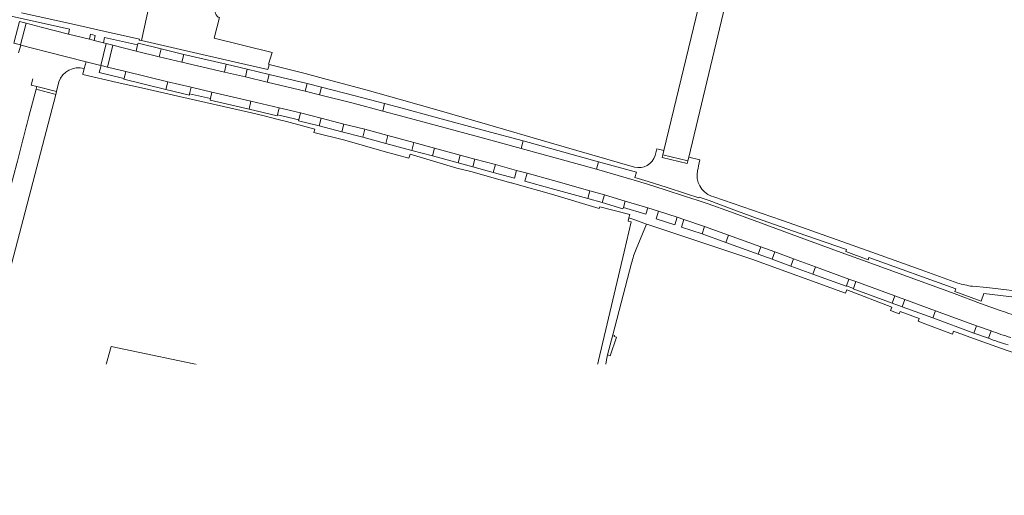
# Model space of a CAD drawing. Header units: metres. Extents: x 166325 to 190320, y 381923 to 404576.
# Tile 765 of 1056: x 175789 to 176062, y 396526 to 396657. Entities that reach past the tile are written whole.
import ezdxf

# ---------------------------------------------------------------- set-up
doc = ezdxf.new("R2010")
doc.units = ezdxf.units.M
for name, color, linetype, lineweight in [('B-WE-VH-VERHARDING_BETON-GV', 8, 'Continuous', 18), ('B-WE-VH-VERHARDING_BETONSTRAATSTEEN-GV', 8, 'Continuous', 18), ('B-WE-VH-VERHARDING_STRAATBAKSTEEN-GV', 8, 'Continuous', 18), ('X-XX-AL-TEKENBLAD-T50', 4, 'Continuous', 50)]:
    doc.layers.add(name, color=color, linetype=linetype, lineweight=lineweight)
doc.styles.add('NLCS-ISO-M500-T50', font='NLCS-ISO.ttf', dxfattribs={"height": 2.5})

msp = doc.modelspace()

# ---------------------------------------------------------------- linework, layer by layer
at = {"layer": 'B-WE-VH-VERHARDING_BETON-GV', "flags": 128}
msp.add_lwpolyline([(175799.401, 396636.381), (175799.602, 396637.15), (175794.186, 396638.573), (175793.984, 396637.801), (175794.639, 396637.63), (175798.809, 396636.537)], close=True, dxfattribs=at)
at = {"layer": 'B-WE-VH-VERHARDING_BETONSTRAATSTEEN-GV', "flags": 128}
for points in [[(175858.387, 396644.672), (175858.192, 396644.722), (175859.207, 396647.98), (175843.14, 396651.918), (175844.673, 396657.605), (175844.321, 396657.735), (175844.011, 396657.953), (175843.687, 396658.341), (175843.529, 396658.687), (175843.453, 396659.059), (175843.466, 396659.973), (175838.808, 396661.267), (175838.182, 396661.441), (175833.454, 396662.509), (175831.33, 396662.954), (175831.912, 396665.613), (175829.356, 396666.19), (175829.395, 396666.361), (175826.505, 396666.913), (175823.061, 396651.213), (175835.06, 396648.475), (175847.887, 396645.55), (175858.034, 396643.234), (175858.361, 396644.563)], [(175787.798, 396650.513), (175789.624, 396650.014), (175791.254, 396656.026), (175789.398, 396656.509)], [(175789.712, 396649.994), (175796.938, 396648.11), (175807.783, 396645.403), (175811.889, 396644.389), (175813.344, 396650.427), (175812.567, 396650.623), (175809.979, 396651.264), (175808.687, 396651.586), (175802.908, 396653.023), (175795.39, 396654.94), (175791.254, 396656.026), (175789.624, 396650.014)], [(175811.889, 396644.389), (175811.966, 396644.37), (175813.714, 396643.935), (175815.207, 396649.959), (175813.344, 396650.427)]]:
    msp.add_lwpolyline(points, close=True, dxfattribs=at)
for points in [[(176060.381, 396576.733), (176054.966, 396578.648), (176047.656, 396581.34), (176023.662, 396590.11), (176017.457, 396592.378), (176006.136, 396596.517), (175992.377, 396601.576), (175985.821, 396603.924), (175979.667, 396606.109), (175976.906, 396607.03), (175973.399, 396608.197), (175967.793, 396609.989), (175962.884, 396611.533), (175959.207, 396612.651), (175948.795, 396615.691), (175927.996, 396621.464), (175917.599, 396624.262), (175902.261, 396628.379), (175894.647, 396630.455), (175889.746, 396631.773), (175881.563, 396633.922), (175872.314, 396636.287), (175868.332, 396637.291), (175857.849, 396639.767), (175851.845, 396641.178), (175845.995, 396642.546), (175834.274, 396645.274), (175827.988, 396646.767), (175821.608, 396648.346), (175815.207, 396649.959), (175813.714, 396643.935), (175818.755, 396642.712)], [(175818.755, 396642.712), (175830.363, 396639.841), (175836.822, 396638.332), (175842.533, 396637.007), (175853.318, 396634.488), (175861.112, 396632.669), (175866.993, 396631.27), (175872.709, 396629.809), (175879.033, 396628.186), (175884.801, 396626.723), (175891.177, 396624.982), (175898.328, 396623.049), (175904.09, 396621.49), (175911.199, 396619.571), (175915.239, 396618.488), (175920.89, 396616.978), (175926.75, 396615.385), (175929.63, 396614.586), (175936.939, 396612.573), (175947.033, 396609.763), (175951.02, 396608.615), (175956.769, 396606.924), (175963.013, 396605.003), (175965.959, 396604.076), (175971.146, 396602.421), (175972.993, 396601.805), (175978.667, 396599.892), (175985.282, 396597.533), (175994.256, 396594.267), (175998.138, 396592.848), (176003.271, 396590.976), (176009.343, 396588.76), (176018.584, 396585.383), (176020.525, 396584.659), (176031.285, 396580.716), (176034.055, 396579.702), (176042.542, 396576.602), (176053.849, 396572.479), (176057.844, 396571.051)]]:
    msp.add_lwpolyline(points, dxfattribs=at)
at = {"layer": 'B-WE-VH-VERHARDING_BETONSTRAATSTEEN-GV'}
for points in [[(176070.154, 396573.666, -0.021613), (176060.381, 396576.733)], [(176057.844, 396571.051, 0.0116367), (176063.278, 396569.22)]]:
    msp.add_lwpolyline(points, format="xyb", dxfattribs=at)
at = {"layer": 'B-WE-VH-VERHARDING_STRAATBAKSTEEN-GV', "flags": 128}
for points in [[(175967.199, 396619.703), (175974.039, 396618.052), (175974.303, 396619.055), (175985.863, 396667.264), (175979.031, 396668.929), (175967.481, 396620.876)], [(175821.608, 396648.346), (175827.988, 396646.767), (175828.54, 396648.92), (175822.15, 396650.515), (175822.025, 396650.038)], [(175834.787, 396647.423), (175828.54, 396648.92), (175827.988, 396646.767), (175834.274, 396645.274)], [(175834.274, 396645.274), (175845.995, 396642.546), (175846.505, 396644.692), (175834.787, 396647.423)], [(175852.326, 396643.314), (175846.505, 396644.692), (175845.995, 396642.546), (175851.845, 396641.178)], [(175830.363, 396639.841), (175818.755, 396642.712), (175818.276, 396640.773), (175818.239, 396640.553), (175829.825, 396637.694)], [(175868.332, 396637.291), (175868.853, 396639.41), (175858.334, 396641.896), (175857.849, 396639.767)], [(175783.223, 396596.432), (175783.044, 396595.745), (175781.952, 396591.541), (175781.002, 396587.884), (175779.74, 396583.023), (175785.132, 396581.759), (175799.401, 396636.381), (175798.809, 396636.537), (175794.639, 396637.63), (175793.984, 396637.801), (175792.012, 396630.279), (175791.425, 396628.017), (175791.259, 396627.38), (175790.501, 396624.463), (175790.326, 396623.786), (175788.812, 396617.958), (175788.636, 396617.28), (175787.831, 396614.179), (175786.391, 396608.634)], [(175836.822, 396638.332), (175830.363, 396639.841), (175829.825, 396637.694), (175836.321, 396636.166), (175836.403, 396636.516)], [(175872.839, 396638.398), (175868.853, 396639.41), (175868.332, 396637.291), (175872.314, 396636.287)], [(175872.314, 396636.287), (175881.563, 396633.922), (175889.746, 396631.773), (175890.288, 396633.844), (175882.175, 396635.994), (175872.839, 396638.398)], [(175853.318, 396634.488), (175842.533, 396637.007), (175842.129, 396635.197), (175842.045, 396634.82), (175852.821, 396632.318)], [(175861.112, 396632.669), (175853.318, 396634.488), (175852.821, 396632.318), (175860.604, 396630.487), (175860.656, 396630.765)], [(175872.709, 396629.809), (175866.993, 396631.27), (175866.559, 396629.305), (175866.492, 396629.101), (175872.165, 396627.663)], [(175879.033, 396628.186), (175872.709, 396629.809), (175872.165, 396627.663), (175878.472, 396626.025)], [(175884.226, 396624.552), (175884.801, 396626.723), (175879.033, 396628.186), (175878.472, 396626.025)], [(175891.177, 396624.982), (175890.594, 396622.846), (175897.756, 396620.901), (175898.328, 396623.049)], [(175903.498, 396619.373), (175904.09, 396621.49), (175898.328, 396623.049), (175897.756, 396620.901)], [(175948.795, 396615.691), (175949.353, 396617.749), (175928.521, 396623.53), (175927.996, 396621.464)], [(175915.239, 396618.488), (175911.199, 396619.571), (175910.632, 396617.441), (175914.655, 396616.338)], [(175920.309, 396614.83), (175920.89, 396616.978), (175915.239, 396618.488), (175914.655, 396616.338)], [(175947.033, 396609.763), (175936.939, 396612.573), (175929.63, 396614.586), (175929.024, 396612.439), (175936.319, 396610.417), (175946.43, 396607.617)], [(175951.02, 396608.615), (175947.033, 396609.763), (175946.43, 396607.617), (175950.398, 396606.473)], [(175956.245, 396605.142), (175956.769, 396606.924), (175951.02, 396608.615), (175950.398, 396606.473), (175956.146, 396604.806)], [(175978.667, 396599.892), (175972.993, 396601.805), (175972.329, 396599.746), (175977.987, 396597.832)], [(175978.667, 396599.892), (175977.987, 396597.832), (175984.551, 396595.501), (175985.282, 396597.533)], [(175998.138, 396592.848), (175994.256, 396594.267), (175993.515, 396592.245), (175997.401, 396590.827)], [(176002.536, 396588.952), (176003.271, 396590.976), (175998.138, 396592.848), (175997.401, 396590.827)], [(176009.343, 396588.76), (176008.578, 396586.735), (176017.827, 396583.364), (176017.873, 396583.491), (176018.584, 396585.383)], [(176031.285, 396580.716), (176020.525, 396584.659), (176019.839, 396582.797), (176019.786, 396582.646), (176030.555, 396578.699)], [(176034.055, 396579.702), (176031.285, 396580.716), (176030.555, 396578.699), (176033.298, 396577.682)], [(176053.849, 396572.479), (176042.542, 396576.602), (176041.786, 396574.623), (176053.113, 396570.462)], [(176057.844, 396571.051), (176053.849, 396572.479), (176053.113, 396570.462), (176057.116, 396569.031)], [(175954.323, 396569.326), (175953.732, 396569.504), (175953.821, 396569.799), (175953.312, 396569.972), (175951.858, 396564.465), (175952.589, 396564.209)], [(175861.018, 396549.598), (175852.655, 396551.319), (175852.541, 396550.765), (175852.284, 396549.798), (175851.227, 396545.823), (175854.989, 396545.039), (175856.072, 396544.716), (175859.641, 396543.973)], [(175883.012, 396549.834), (175874.182, 396507.002), (175882.401, 396505.402), (175891.195, 396547.959), (175889.686, 396548.305), (175886.192, 396549.105)], [(175890.23, 396536.951), (175891.114, 396541.184), (175891.269, 396541.876), (175891.67, 396543.851), (175891.72, 396544.261), (175892.412, 396547.645), (175892.266, 396547.66), (175891.195, 396547.959), (175882.401, 396505.402), (175883.789, 396505.134), (175884.612, 396508.863), (175884.469, 396508.892), (175885.049, 396511.717)], [(175920.322, 396538.306), (175891.72, 396544.261), (175891.67, 396543.851), (175893.601, 396543.45), (175893.2, 396541.475), (175908.877, 396538.235), (175908.754, 396537.54), (175908.294, 396535.208), (175919.217, 396532.954)], [(175887.047, 396531.896), (175886.937, 396531.372), (175885.884, 396526.331), (175885.779, 396525.826), (175880.689, 396526.889), (175880.8, 396527.422), (175881.863, 396532.514), (175881.974, 396533.043), (175882.983, 396537.875), (175883.101, 396538.44), (175888.191, 396537.377), (175888.078, 396536.837)]]:
    msp.add_lwpolyline(points, close=True, dxfattribs=at)
for points in [[(175786.292, 396658.192), (175803.246, 396654.371), (175802.908, 396653.023), (175808.687, 396651.586), (175809.003, 396652.971), (175810.337, 396652.665), (175809.979, 396651.264), (175812.567, 396650.623), (175812.911, 396652.1), (175822.025, 396650.038), (175822.15, 396650.515), (175828.54, 396648.92), (175834.787, 396647.423), (175846.505, 396644.692), (175852.326, 396643.314), (175858.334, 396641.896), (175868.853, 396639.41), (175872.839, 396638.398), (175882.175, 396635.994), (175890.288, 396633.844), (175895.125, 396632.556), (175903.846, 396630.2), (175918.201, 396626.333), (175928.521, 396623.53), (175949.353, 396617.749), (175959.892, 396614.875), (175959.443, 396613.412), (175963.098, 396612.311), (175968.036, 396610.742), (175973.665, 396608.944), (175977.146, 396607.791), (175977.215, 396608.011), (175979.924, 396607.053), (175986.039, 396604.767), (175993.046, 396602.213), (176006.682, 396597.431), (176017.886, 396593.522), (176017.696, 396592.981), (176023.883, 396590.72), (176024.124, 396591.334), (176048.162, 396582.683), (176047.884, 396581.934), (176055.105, 396579.294), (176055.89, 396581.421), (176082.013, 396578.294)], [(175959.311, 396616.277), (175935.735, 396623.125), (175918.704, 396628.072), (175904.711, 396632.114), (175894.964, 396634.887), (175885.471, 396637.58), (175873.425, 396640.777), (175870.326, 396641.599), (175868.283, 396642.125), (175858.387, 396644.672), (175858.361, 396644.563), (175858.034, 396643.234), (175847.887, 396645.55), (175835.06, 396648.475), (175823.061, 396651.213), (175822.464, 396651.349), (175822.514, 396651.616), (175813.08, 396653.746), (175803.772, 396655.894), (175789.926, 396658.928)], [(175807.242, 396643.531), (175807.783, 396645.403), (175796.938, 396648.11), (175789.712, 396649.994), (175789.14, 396647.89)], [(175972.329, 396599.746), (175972.993, 396601.805), (175971.146, 396602.421), (175970.477, 396600.372), (175965.286, 396602.005), (175965.959, 396604.076), (175963.013, 396605.003), (175962.462, 396603.248), (175956.245, 396605.142), (175956.146, 396604.806), (175950.398, 396606.473), (175946.43, 396607.617), (175936.319, 396610.417), (175929.024, 396612.439), (175929.63, 396614.586), (175926.75, 396615.385), (175926.167, 396613.206), (175920.309, 396614.83), (175914.655, 396616.338), (175910.632, 396617.441), (175903.498, 396619.373), (175897.756, 396620.901), (175890.594, 396622.846), (175884.226, 396624.552), (175878.472, 396626.025), (175872.165, 396627.663), (175866.492, 396629.101), (175866.559, 396629.305), (175860.656, 396630.765), (175860.604, 396630.487), (175852.821, 396632.318), (175842.045, 396634.82), (175842.129, 396635.197), (175836.403, 396636.516), (175836.321, 396636.166), (175829.825, 396637.694), (175818.239, 396640.553), (175818.276, 396640.773), (175817.838, 396640.877), (175811.433, 396642.396), (175811.858, 396643.968), (175811.966, 396644.37), (175811.889, 396644.389), (175807.783, 396645.403), (175807.242, 396643.531), (175806.889, 396641.932), (175806.872, 396641.857), (175816.347, 396639.697), (175823.956, 396637.962), (175833.164, 396635.863), (175853.524, 396631.264), (175856.969, 396630.421), (175860.478, 396629.511), (175863.165, 396628.854), (175870.971, 396626.813), (175870.731, 396625.893), (175879.281, 396623.719), (175890.185, 396620.565), (175896.974, 396618.737), (175897.301, 396619.859), (175903.8, 396617.935), (175910.277, 396616.018), (175914.108, 396615.032), (175922.192, 396612.793), (175925.158, 396611.972), (175925.324, 396611.926), (175930.089, 396610.607), (175932.775, 396609.863), (175936.42, 396608.854), (175949.598, 396604.867), (175949.718, 396605.332), (175958.025, 396603.194), (175957.789, 396602.278), (175959.452, 396601.686), (175962.628, 396600.557), (175962.691, 396600.534), (175963.02, 396600.424), (175971.596, 396597.562), (175977.649, 396595.546), (175991.767, 396590.832), (176017.628, 396581.433), (176018.037, 396582.419), (176030.409, 396577.648), (176030.072, 396576.665), (176032.423, 396575.764), (176032.697, 396576.421), (176037.994, 396574.448), (176037.889, 396574.167), (176037.727, 396573.732), (176039.793, 396572.941), (176047.163, 396570.117), (176047.475, 396570.935), (176053.013, 396568.974), (176060.738, 396566.239)], [(175793.091, 396640.649), (175792.653, 396638.953), (175794.186, 396638.573), (175799.602, 396637.15), (175800.293, 396639.844)], [(175976.742, 396615.309), (175976.878, 396615.943), (175977.032, 396616.658), (175977.206, 396617.47), (175977.208, 396617.479), (175977.388, 396618.319), (175974.303, 396619.055), (175974.039, 396618.052), (175973.879, 396617.279), (175966.989, 396618.933), (175967.199, 396619.703), (175967.481, 396620.876), (175965.502, 396621.355), (175965.033, 396619.515)], [(176048.634, 396584.276), (176038.515, 396587.932), (176024.877, 396592.794), (176006.999, 396599.168), (175999.984, 396601.669), (175981.239, 396608.05), (175980.583, 396608.281)], [(175959.753, 396593.636), (175962.628, 396600.557), (175959.452, 396601.686), (175957.789, 396602.278), (175957.548, 396601.34), (175958.421, 396601.139), (175956.484, 396592.92), (175944.725, 396543.022), (175944.488, 396543.037), (175944.152, 396540.034)], [(176057.116, 396569.031), (176053.113, 396570.462), (176041.786, 396574.623), (176033.298, 396577.682), (176030.555, 396578.699), (176019.786, 396582.646), (176019.839, 396582.797), (176017.873, 396583.491), (176017.827, 396583.364), (176008.578, 396586.735), (176002.536, 396588.952), (175997.401, 396590.827), (175993.515, 396592.245), (175984.551, 396595.501), (175977.987, 396597.832), (175972.329, 396599.746)], [(175949.281, 396550.709), (175951.379, 396561.906), (175951.601, 396563.094), (175951.858, 396564.465), (175953.312, 396569.972), (175958.544, 396589.796)], [(176069.161, 396581.574), (176056.713, 396583.035), (176052.699, 396583.376)], [(176057.844, 396571.051), (176057.116, 396569.031)], [(175806.257, 396521.441), (175807.63, 396527.65), (175807.654, 396527.761), (175807.224, 396527.896), (175809.164, 396536.318), (175809.938, 396539.547), (175810.195, 396539.503), (175813.425, 396548.722), (175813.924, 396549.24), (175814.812, 396549.569), (175815.459, 396549.505), (175816.979, 396549.053), (175817.659, 396552.078), (175818.317, 396555.006), (175818.997, 396558.031), (175825.045, 396556.672), (175826.691, 396556.434), (175829.53, 396555.793), (175832.383, 396555.149), (175835.222, 396554.508), (175836.838, 396554.18), (175839.585, 396553.623), (175842.346, 396553.063), (175845.093, 396552.506), (175846.541, 396552.091), (175849.375, 396551.465), (175852.541, 396550.765), (175852.655, 396551.319), (175861.018, 396549.598), (175865.862, 396548.601), (175866.86, 396548.394), (175869.296, 396547.89), (175869.316, 396547.989), (175878.829, 396546.04), (175880.675, 396545.623), (175881.59, 396550.16), (175875.185, 396551.628), (175870.329, 396552.741), (175860.985, 396554.882), (175860.156, 396555.072), (175854.405, 396556.39), (175854.913, 396558.309), (175842.809, 396560.858), (175814.728, 396566.771), (175812.989, 396560.461), (175812.901, 396560.482), (175812.198, 396557.551), (175809.458, 396547.572), (175806.449, 396537.307), (175802.066, 396522.468)], [(175922.016, 396541.819), (175943.7, 396540.091), (175944.152, 396540.034), (175944.488, 396543.037), (175927.765, 396544.078), (175894.925, 396547.391), (175892.412, 396547.645), (175891.72, 396544.261)], [(175891.72, 396544.261), (175920.322, 396538.306), (175920.879, 396540.941)], [(175945.939, 396539.293), (175972.195, 396521.31)], [(175972.195, 396521.31), (175973.329, 396520.478), (175976.609, 396518.196), (175987.907, 396516.116), (176000.417, 396513.185), (176009.128, 396511.144), (176011.131, 396510.708), (176017.933, 396509.127), (176018.676, 396511.31), (176018.414, 396511.409), (175989.606, 396522.344), (175988.9, 396520.524), (175965.536, 396529.509), (175964.231, 396530.01), (175964.11, 396530.057), (175961.064, 396532.149), (175952.921, 396537.743)]]:
    msp.add_lwpolyline(points, dxfattribs=at)
at = {"layer": 'B-WE-VH-VERHARDING_STRAATBAKSTEEN-GV'}
for points in [[(175800.293, 396639.844, -0.3901637), (175807.242, 396643.531)], [(175965.033, 396619.515, -0.3977663), (175959.311, 396616.277)], [(175980.583, 396608.281, -0.3697809), (175976.742, 396615.309)], [(175958.544, 396589.796, -0.0403048), (175959.753, 396593.636)], [(176052.699, 396583.376, -0.0388693), (176048.634, 396584.276)], [(176062.63, 396567.22, -0.0284964), (176057.116, 396569.031)], [(176060.738, 396566.239, 0.0313961), (176071.467, 396563.006)], [(175952.921, 396537.743, -0.2819609), (175949.281, 396550.709)], [(175920.879, 396540.941, -0.3847024), (175922.016, 396541.819)], [(175944.152, 396540.034, -0.1081944), (175945.939, 396539.293)]]:
    msp.add_lwpolyline(points, format="xyb", dxfattribs=at)

# ---------------------------------------------------------------- next in the draw order: texts
at = {"layer": 'X-XX-AL-TEKENBLAD-T50', "insert": (175600.063, 396311.777), "char_height": 250, "attachment_point": 7, "style": 'NLCS-ISO-M500-T50', "bg_fill": 3, "box_fill_scale": 1, "bg_fill_color": 256, "bg_fill_transparency": 0}
msp.add_mtext('Gemert', dxfattribs=at)

doc.saveas('drawing.dxf')
